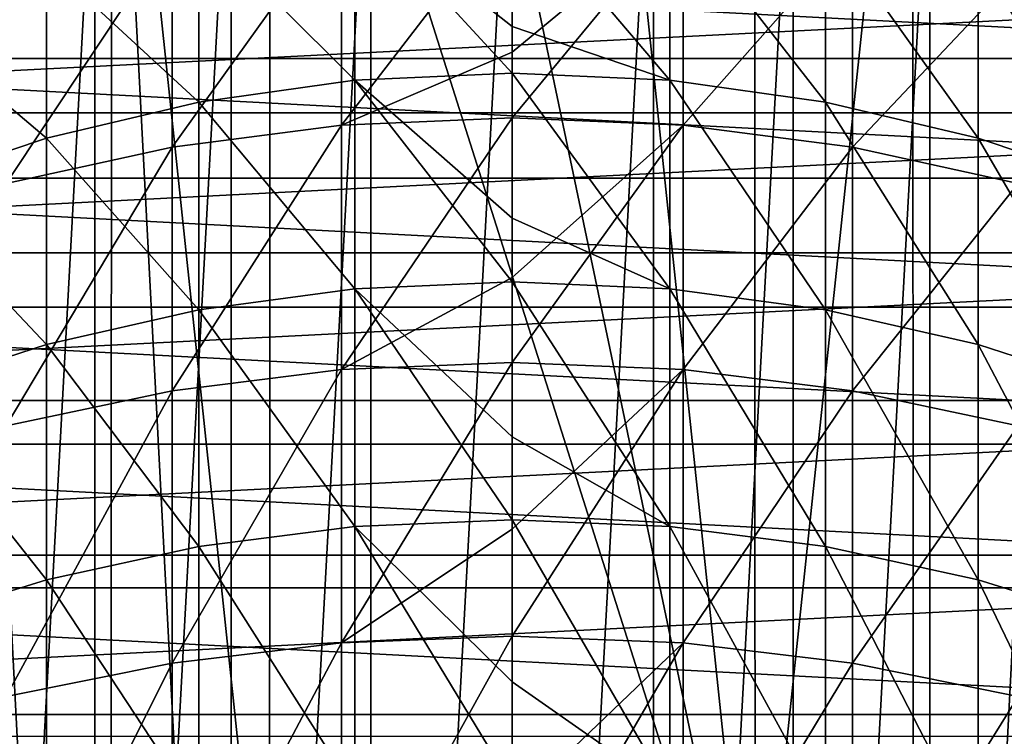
# Model space of a CAD drawing. Header units: millimetres. Extents: x -30 to 76, y -3 to 301.
# Tile 333 of 356: x -4 to 4, y 289 to 295. Entities that reach past the tile are written whole.
import ezdxf

# ---------------------------------------------------------------- set-up
doc = ezdxf.new("R2010")
doc.units = ezdxf.units.MM
doc.header["$LTSCALE"] = 81.481481
for name, color, linetype in [('132', 7, 'CONTINUOUS'), ('133', 7, 'CONTINUOUS'), ('134', 7, 'CONTINUOUS'), ('135', 7, 'CONTINUOUS'), ('280', 7, 'CONTINUOUS'), ('281', 7, 'CONTINUOUS'), ('407', 7, 'CONTINUOUS'), ('408', 7, 'CONTINUOUS')]:
    doc.layers.add(name, color=color, linetype=linetype)

msp = doc.modelspace()

# ---------------------------------------------------------------- linework, layer by layer
at = {"layer": '132', "color": 7, "linetype": 'CONTINUOUS', "true_color": 0xaaaaaa}
for points in [[(0, 295.9441, 17.6202), (1.3722, 295.8828, 17.6481), (0, 294.7458, 15.1565), (0, 295.9441, 17.6202)], [(1.3722, 294.1613, 14.2002), (0, 294.2205, 14.1679), (1.3722, 295.8828, 17.6481), (1.3722, 294.1613, 14.2002)], [(1.3722, 295.8828, 17.6481), (0, 294.2205, 14.1679), (0, 294.7458, 15.1565), (1.3722, 295.8828, 17.6481)], [(2.7313, 295.6993, 17.7317), (1.3722, 294.1613, 14.2002), (1.3722, 295.8828, 17.6481), (2.7313, 295.6993, 17.7317)], [(2.7313, 293.9843, 14.2966), (1.3722, 294.1613, 14.2002), (2.7313, 295.6993, 17.7317), (2.7313, 293.9843, 14.2966)], [(4.064, 295.3955, 17.87), (2.7313, 293.9843, 14.2966), (2.7313, 295.6993, 17.7317), (4.064, 295.3955, 17.87)], [(4.064, 293.6911, 14.4563), (2.7313, 293.9843, 14.2966), (4.064, 295.3955, 17.87), (4.064, 293.6911, 14.4563)], [(0, 294.2205, 14.1679), (1.3722, 294.1613, 14.2002), (0, 292.9386, 11.9425), (0, 294.2205, 14.1679)], [(1.3722, 292.198, 10.884), (0, 292.2548, 10.8476), (1.3722, 294.1613, 14.2002), (1.3722, 292.198, 10.884)], [(1.3722, 294.1613, 14.2002), (0, 292.2548, 10.8476), (0, 292.9386, 11.9425), (1.3722, 294.1613, 14.2002)], [(2.7313, 293.9843, 14.2966), (1.3722, 292.198, 10.884), (1.3722, 294.1613, 14.2002), (2.7313, 293.9843, 14.2966)], [(2.7313, 292.0283, 10.9928), (1.3722, 292.198, 10.884), (2.7313, 293.9843, 14.2966), (2.7313, 292.0283, 10.9928)], [(4.064, 293.6911, 14.4563), (2.7313, 292.0283, 10.9928), (2.7313, 293.9843, 14.2966), (4.064, 293.6911, 14.4563)], [(4.064, 291.7473, 11.173), (2.7313, 292.0283, 10.9928), (4.064, 293.6911, 14.4563), (4.064, 291.7473, 11.173)], [(0, 292.2548, 10.8476), (1.3722, 292.198, 10.884), (0, 290.9164, 8.8593), (0, 292.2548, 10.8476)], [(1.3722, 290.0029, 7.7164), (0, 290.0569, 7.6761), (1.3722, 292.198, 10.884), (1.3722, 290.0029, 7.7164)], [(1.3722, 292.198, 10.884), (0, 290.0569, 7.6761), (0, 290.9164, 8.8593), (1.3722, 292.198, 10.884)], [(2.7313, 292.0283, 10.9928), (1.3722, 290.0029, 7.7164), (1.3722, 292.198, 10.884), (2.7313, 292.0283, 10.9928)], [(2.7313, 289.8414, 7.8371), (1.3722, 290.0029, 7.7164), (2.7313, 292.0283, 10.9928), (2.7313, 289.8414, 7.8371)], [(4.064, 291.7473, 11.173), (2.7313, 289.8414, 7.8371), (2.7313, 292.0283, 10.9928), (4.064, 291.7473, 11.173)], [(4.064, 289.574, 8.0369), (2.7313, 289.8414, 7.8371), (4.064, 291.7473, 11.173), (4.064, 289.574, 8.0369)], [(0, 290.0569, 7.6761), (1.3722, 290.0029, 7.7164), (0, 288.6884, 5.9213), (0, 290.0569, 7.6761)], [(1.3722, 287.5873, 4.7137), (0, 287.6382, 4.6696), (1.3722, 290.0029, 7.7164), (1.3722, 287.5873, 4.7137)], [(1.3722, 290.0029, 7.7164), (0, 287.6382, 4.6696), (0, 288.6884, 5.9213), (1.3722, 290.0029, 7.7164)], [(2.7313, 289.8414, 7.8371), (1.3722, 287.5873, 4.7137), (1.3722, 290.0029, 7.7164), (2.7313, 289.8414, 7.8371)], [(2.7313, 287.4348, 4.8456), (1.3722, 287.5873, 4.7137), (2.7313, 289.8414, 7.8371), (2.7313, 287.4348, 4.8456)], [(4.064, 289.574, 8.0369), (2.7313, 287.4348, 4.8456), (2.7313, 289.8414, 7.8371), (4.064, 289.574, 8.0369)], [(4.064, 287.1823, 5.064), (2.7313, 287.4348, 4.8456), (4.064, 289.574, 8.0369), (4.064, 287.1823, 5.064)]]:
    msp.add_3dface(points, dxfattribs=at)
at = {"layer": '133', "color": 7, "linetype": 'CONTINUOUS', "true_color": 0xaaaaaa}
for points in [[(0, 295.9441, 17.6202), (0, 294.7458, 15.1565), (-1.3722, 294.1613, 14.2002), (0, 295.9441, 17.6202)], [(0, 295.9441, 17.6202), (-1.3722, 294.1613, 14.2002), (-1.3722, 295.8828, 17.6481), (0, 295.9441, 17.6202)], [(-1.3722, 294.1613, 14.2002), (-2.7313, 293.9843, 14.2966), (-1.3722, 295.8828, 17.6481), (-1.3722, 294.1613, 14.2002)], [(-1.3722, 295.8828, 17.6481), (-2.7313, 293.9843, 14.2966), (-2.7313, 295.6993, 17.7317), (-1.3722, 295.8828, 17.6481)], [(-2.7313, 293.9843, 14.2966), (-4.064, 293.6911, 14.4563), (-2.7313, 295.6993, 17.7317), (-2.7313, 293.9843, 14.2966)], [(-2.7313, 295.6993, 17.7317), (-4.064, 293.6911, 14.4563), (-4.064, 295.3955, 17.87), (-2.7313, 295.6993, 17.7317)], [(0, 294.7458, 15.1565), (0, 294.2205, 14.1679), (-1.3722, 294.1613, 14.2002), (0, 294.7458, 15.1565)], [(0, 294.2205, 14.1679), (0, 292.9386, 11.9425), (-1.3722, 292.198, 10.884), (0, 294.2205, 14.1679)], [(0, 294.2205, 14.1679), (-1.3722, 292.198, 10.884), (-1.3722, 294.1613, 14.2002), (0, 294.2205, 14.1679)], [(-1.3722, 292.198, 10.884), (-2.7313, 292.0283, 10.9928), (-1.3722, 294.1613, 14.2002), (-1.3722, 292.198, 10.884)], [(-1.3722, 294.1613, 14.2002), (-2.7313, 292.0283, 10.9928), (-2.7313, 293.9843, 14.2966), (-1.3722, 294.1613, 14.2002)], [(-2.7313, 292.0283, 10.9928), (-4.064, 291.7473, 11.173), (-2.7313, 293.9843, 14.2966), (-2.7313, 292.0283, 10.9928)], [(-2.7313, 293.9843, 14.2966), (-4.064, 291.7473, 11.173), (-4.064, 293.6911, 14.4563), (-2.7313, 293.9843, 14.2966)], [(0, 292.9386, 11.9425), (0, 292.2548, 10.8476), (-1.3722, 292.198, 10.884), (0, 292.9386, 11.9425)], [(-1.3722, 290.0029, 7.7164), (-2.7313, 289.8414, 7.8371), (-1.3722, 292.198, 10.884), (-1.3722, 290.0029, 7.7164)], [(-1.3722, 292.198, 10.884), (-2.7313, 289.8414, 7.8371), (-2.7313, 292.0283, 10.9928), (-1.3722, 292.198, 10.884)], [(0, 292.2548, 10.8476), (0, 290.9164, 8.8593), (-1.3722, 290.0029, 7.7164), (0, 292.2548, 10.8476)], [(0, 292.2548, 10.8476), (-1.3722, 290.0029, 7.7164), (-1.3722, 292.198, 10.884), (0, 292.2548, 10.8476)], [(-2.7313, 289.8414, 7.8371), (-4.064, 289.574, 8.0369), (-2.7313, 292.0283, 10.9928), (-2.7313, 289.8414, 7.8371)], [(-2.7313, 292.0283, 10.9928), (-4.064, 289.574, 8.0369), (-4.064, 291.7473, 11.173), (-2.7313, 292.0283, 10.9928)], [(0, 290.9164, 8.8593), (0, 290.0569, 7.6761), (-1.3722, 290.0029, 7.7164), (0, 290.9164, 8.8593)], [(-1.3722, 287.5873, 4.7137), (-2.7313, 287.4348, 4.8456), (-1.3722, 290.0029, 7.7164), (-1.3722, 287.5873, 4.7137)], [(-1.3722, 290.0029, 7.7164), (-2.7313, 287.4348, 4.8456), (-2.7313, 289.8414, 7.8371), (-1.3722, 290.0029, 7.7164)], [(0, 290.0569, 7.6761), (0, 288.6884, 5.9213), (-1.3722, 287.5873, 4.7137), (0, 290.0569, 7.6761)], [(0, 290.0569, 7.6761), (-1.3722, 287.5873, 4.7137), (-1.3722, 290.0029, 7.7164), (0, 290.0569, 7.6761)], [(-2.7313, 287.4348, 4.8456), (-4.064, 287.1823, 5.064), (-2.7313, 289.8414, 7.8371), (-2.7313, 287.4348, 4.8456)], [(-2.7313, 289.8414, 7.8371), (-4.064, 287.1823, 5.064), (-4.064, 289.574, 8.0369), (-2.7313, 289.8414, 7.8371)]]:
    msp.add_3dface(points, dxfattribs=at)
at = {"layer": '134', "color": 7, "linetype": 'CONTINUOUS', "true_color": 0xaaaaaa}
for points in [[(0, 296.0108, 21.7093), (-1.2646, 295.9507, 21.7317), (0, 294.9536, 19.0839), (0, 296.0108, 21.7093)], [(-2.5162, 295.7709, 21.7985), (-1.2646, 294.5206, 18.2685), (-1.2646, 295.9507, 21.7317), (-2.5162, 295.7709, 21.7985)], [(-1.2646, 294.5206, 18.2685), (0, 294.579, 18.2419), (-1.2646, 295.9507, 21.7317), (-1.2646, 294.5206, 18.2685)], [(-1.2646, 295.9507, 21.7317), (0, 294.579, 18.2419), (0, 294.9536, 19.0839), (-1.2646, 295.9507, 21.7317)], [(-3.742, 295.4734, 21.9091), (-2.5162, 294.3461, 18.3479), (-2.5162, 295.7709, 21.7985), (-3.742, 295.4734, 21.9091)], [(-2.5162, 294.3461, 18.3479), (-1.2646, 294.5206, 18.2685), (-2.5162, 295.7709, 21.7985), (-2.5162, 294.3461, 18.3479)], [(-4.9294, 295.0612, 22.0623), (-3.742, 294.0573, 18.4795), (-3.742, 295.4734, 21.9091), (-4.9294, 295.0612, 22.0623)], [(-3.742, 294.0573, 18.4795), (-2.5162, 294.3461, 18.3479), (-3.742, 295.4734, 21.9091), (-3.742, 294.0573, 18.4795)], [(-4.9294, 293.6571, 18.6617), (-3.742, 294.0573, 18.4795), (-4.9294, 295.0612, 22.0623), (-4.9294, 293.6571, 18.6617)], [(0, 294.579, 18.2419), (-1.2646, 294.5206, 18.2685), (0, 293.414, 15.8466), (0, 294.579, 18.2419)], [(-2.5162, 294.3461, 18.3479), (-1.2646, 292.847, 14.9162), (-1.2646, 294.5206, 18.2685), (-2.5162, 294.3461, 18.3479)], [(-1.2646, 292.847, 14.9162), (0, 292.9033, 14.8855), (-1.2646, 294.5206, 18.2685), (-1.2646, 292.847, 14.9162)], [(-1.2646, 294.5206, 18.2685), (0, 292.9033, 14.8855), (0, 293.414, 15.8466), (-1.2646, 294.5206, 18.2685)], [(-3.742, 294.0573, 18.4795), (-2.5162, 292.6786, 15.0079), (-2.5162, 294.3461, 18.3479), (-3.742, 294.0573, 18.4795)], [(-2.5162, 292.6786, 15.0079), (-1.2646, 292.847, 14.9162), (-2.5162, 294.3461, 18.3479), (-2.5162, 292.6786, 15.0079)], [(-4.9294, 293.6571, 18.6617), (-3.742, 292.3999, 15.1597), (-3.742, 294.0573, 18.4795), (-4.9294, 293.6571, 18.6617)], [(-3.742, 292.3999, 15.1597), (-2.5162, 292.6786, 15.0079), (-3.742, 294.0573, 18.4795), (-3.742, 292.3999, 15.1597)], [(-4.9294, 292.0137, 15.3701), (-3.742, 292.3999, 15.1597), (-4.9294, 293.6571, 18.6617), (-4.9294, 292.0137, 15.3701)], [(-2.5162, 292.6786, 15.0079), (-1.2646, 290.9382, 11.692), (-1.2646, 292.847, 14.9162), (-2.5162, 292.6786, 15.0079)], [(0, 292.9033, 14.8855), (-1.2646, 292.847, 14.9162), (0, 291.657, 12.7218), (0, 292.9033, 14.8855)], [(-1.2646, 290.9382, 11.692), (0, 290.9921, 11.6574), (-1.2646, 292.847, 14.9162), (-1.2646, 290.9382, 11.692)], [(-1.2646, 292.847, 14.9162), (0, 290.9921, 11.6574), (0, 291.657, 12.7218), (-1.2646, 292.847, 14.9162)], [(-3.742, 292.3999, 15.1597), (-2.5162, 290.7768, 11.7955), (-2.5162, 292.6786, 15.0079), (-3.742, 292.3999, 15.1597)], [(-2.5162, 290.7768, 11.7955), (-1.2646, 290.9382, 11.692), (-2.5162, 292.6786, 15.0079), (-2.5162, 290.7768, 11.7955)], [(-4.9294, 292.0137, 15.3701), (-3.742, 290.5096, 11.9668), (-3.742, 292.3999, 15.1597), (-4.9294, 292.0137, 15.3701)], [(-3.742, 290.5096, 11.9668), (-2.5162, 290.7768, 11.7955), (-3.742, 292.3999, 15.1597), (-3.742, 290.5096, 11.9668)], [(-4.9294, 290.1394, 12.2043), (-3.742, 290.5096, 11.9668), (-4.9294, 292.0137, 15.3701), (-4.9294, 290.1394, 12.2043)], [(-2.5162, 290.7768, 11.7955), (-1.2646, 288.804, 8.6123), (-1.2646, 290.9382, 11.692), (-2.5162, 290.7768, 11.7955)], [(0, 290.9921, 11.6574), (-1.2646, 290.9382, 11.692), (0, 289.6909, 9.7243), (0, 290.9921, 11.6574)], [(-1.2646, 288.804, 8.6123), (0, 288.8554, 8.5739), (-1.2646, 290.9382, 11.692), (-1.2646, 288.804, 8.6123)], [(-1.2646, 290.9382, 11.692), (0, 288.8554, 8.5739), (0, 289.6909, 9.7243), (-1.2646, 290.9382, 11.692)], [(-3.742, 290.5096, 11.9668), (-2.5162, 288.6504, 8.7271), (-2.5162, 290.7768, 11.7955), (-3.742, 290.5096, 11.9668)], [(-2.5162, 288.6504, 8.7271), (-1.2646, 288.804, 8.6123), (-2.5162, 290.7768, 11.7955), (-2.5162, 288.6504, 8.7271)], [(-4.9294, 290.1394, 12.2043), (-3.742, 288.3961, 8.9171), (-3.742, 290.5096, 11.9668), (-4.9294, 290.1394, 12.2043)], [(-3.742, 288.3961, 8.9171), (-2.5162, 288.6504, 8.7271), (-3.742, 290.5096, 11.9668), (-3.742, 288.3961, 8.9171)], [(-4.9294, 288.0439, 9.1803), (-3.742, 288.3961, 8.9171), (-4.9294, 290.1394, 12.2043), (-4.9294, 288.0439, 9.1803)]]:
    msp.add_3dface(points, dxfattribs=at)
at = {"layer": '135', "color": 7, "linetype": 'CONTINUOUS', "true_color": 0xaaaaaa}
for points in [[(0, 296.0108, 21.7093), (0, 294.9536, 19.0839), (1.2646, 294.5206, 18.2685), (0, 296.0108, 21.7093)], [(0, 296.0108, 21.7093), (1.2646, 294.5206, 18.2685), (1.2646, 295.9507, 21.7317), (0, 296.0108, 21.7093)], [(1.2646, 294.5206, 18.2685), (2.5162, 294.3461, 18.3479), (1.2646, 295.9507, 21.7317), (1.2646, 294.5206, 18.2685)], [(1.2646, 295.9507, 21.7317), (2.5162, 294.3461, 18.3479), (2.5162, 295.7709, 21.7985), (1.2646, 295.9507, 21.7317)], [(2.5162, 294.3461, 18.3479), (3.742, 294.0573, 18.4795), (2.5162, 295.7709, 21.7985), (2.5162, 294.3461, 18.3479)], [(2.5162, 295.7709, 21.7985), (3.742, 294.0573, 18.4795), (3.742, 295.4734, 21.9091), (2.5162, 295.7709, 21.7985)], [(3.742, 294.0573, 18.4795), (4.9294, 293.6571, 18.6617), (3.742, 295.4734, 21.9091), (3.742, 294.0573, 18.4795)], [(3.742, 295.4734, 21.9091), (4.9294, 293.6571, 18.6617), (4.9294, 295.0612, 22.0623), (3.742, 295.4734, 21.9091)], [(0, 294.9536, 19.0839), (0, 294.579, 18.2419), (1.2646, 294.5206, 18.2685), (0, 294.9536, 19.0839)], [(0, 294.579, 18.2419), (0, 293.414, 15.8466), (1.2646, 292.847, 14.9162), (0, 294.579, 18.2419)], [(0, 294.579, 18.2419), (1.2646, 292.847, 14.9162), (1.2646, 294.5206, 18.2685), (0, 294.579, 18.2419)], [(1.2646, 292.847, 14.9162), (2.5162, 292.6786, 15.0079), (1.2646, 294.5206, 18.2685), (1.2646, 292.847, 14.9162)], [(1.2646, 294.5206, 18.2685), (2.5162, 292.6786, 15.0079), (2.5162, 294.3461, 18.3479), (1.2646, 294.5206, 18.2685)], [(2.5162, 292.6786, 15.0079), (3.742, 292.3999, 15.1597), (2.5162, 294.3461, 18.3479), (2.5162, 292.6786, 15.0079)], [(2.5162, 294.3461, 18.3479), (3.742, 292.3999, 15.1597), (3.742, 294.0573, 18.4795), (2.5162, 294.3461, 18.3479)], [(3.742, 292.3999, 15.1597), (4.9294, 292.0137, 15.3701), (3.742, 294.0573, 18.4795), (3.742, 292.3999, 15.1597)], [(3.742, 294.0573, 18.4795), (4.9294, 292.0137, 15.3701), (4.9294, 293.6571, 18.6617), (3.742, 294.0573, 18.4795)], [(0, 293.414, 15.8466), (0, 292.9033, 14.8855), (1.2646, 292.847, 14.9162), (0, 293.414, 15.8466)], [(0, 292.9033, 14.8855), (0, 291.657, 12.7218), (1.2646, 290.9382, 11.692), (0, 292.9033, 14.8855)], [(0, 292.9033, 14.8855), (1.2646, 290.9382, 11.692), (1.2646, 292.847, 14.9162), (0, 292.9033, 14.8855)], [(1.2646, 290.9382, 11.692), (2.5162, 290.7768, 11.7955), (1.2646, 292.847, 14.9162), (1.2646, 290.9382, 11.692)], [(1.2646, 292.847, 14.9162), (2.5162, 290.7768, 11.7955), (2.5162, 292.6786, 15.0079), (1.2646, 292.847, 14.9162)], [(2.5162, 290.7768, 11.7955), (3.742, 290.5096, 11.9668), (2.5162, 292.6786, 15.0079), (2.5162, 290.7768, 11.7955)], [(2.5162, 292.6786, 15.0079), (3.742, 290.5096, 11.9668), (3.742, 292.3999, 15.1597), (2.5162, 292.6786, 15.0079)], [(3.742, 290.5096, 11.9668), (4.9294, 290.1394, 12.2043), (3.742, 292.3999, 15.1597), (3.742, 290.5096, 11.9668)], [(3.742, 292.3999, 15.1597), (4.9294, 290.1394, 12.2043), (4.9294, 292.0137, 15.3701), (3.742, 292.3999, 15.1597)], [(0, 291.657, 12.7218), (0, 290.9921, 11.6574), (1.2646, 290.9382, 11.692), (0, 291.657, 12.7218)], [(0, 290.9921, 11.6574), (0, 289.6909, 9.7243), (1.2646, 288.804, 8.6123), (0, 290.9921, 11.6574)], [(0, 290.9921, 11.6574), (1.2646, 288.804, 8.6123), (1.2646, 290.9382, 11.692), (0, 290.9921, 11.6574)], [(1.2646, 288.804, 8.6123), (2.5162, 288.6504, 8.7271), (1.2646, 290.9382, 11.692), (1.2646, 288.804, 8.6123)], [(1.2646, 290.9382, 11.692), (2.5162, 288.6504, 8.7271), (2.5162, 290.7768, 11.7955), (1.2646, 290.9382, 11.692)], [(2.5162, 288.6504, 8.7271), (3.742, 288.3961, 8.9171), (2.5162, 290.7768, 11.7955), (2.5162, 288.6504, 8.7271)], [(2.5162, 290.7768, 11.7955), (3.742, 288.3961, 8.9171), (3.742, 290.5096, 11.9668), (2.5162, 290.7768, 11.7955)], [(3.742, 288.3961, 8.9171), (4.9294, 288.0439, 9.1803), (3.742, 290.5096, 11.9668), (3.742, 288.3961, 8.9171)], [(3.742, 290.5096, 11.9668), (4.9294, 288.0439, 9.1803), (4.9294, 290.1394, 12.2043), (3.742, 290.5096, 11.9668)], [(0, 289.6909, 9.7243), (0, 288.8554, 8.5739), (1.2646, 288.804, 8.6123), (0, 289.6909, 9.7243)]]:
    msp.add_3dface(points, dxfattribs=at)
at = {"layer": '280', "color": 7, "linetype": 'CONTINUOUS', "true_color": 0xaaaaaa}
for points in [[(-9.9087, 295.3053, 239), (-10.7184, 294.2592, 239), (9.9087, 295.3053, 239), (-9.9087, 295.3053, 239)], [(9.9087, 295.3053, 239), (-10.7184, 294.2592, 239), (10.7184, 294.2592, 239), (9.9087, 295.3053, 239)], [(-10.7184, 294.2592, 239), (-11.4181, 293.1364, 239), (10.7184, 294.2592, 239), (-10.7184, 294.2592, 239)], [(10.7184, 294.2592, 239), (-11.4181, 293.1364, 239), (11.4181, 293.1364, 239), (10.7184, 294.2592, 239)], [(-11.4181, 293.1364, 239), (-12.0005, 291.9487, 239), (11.4181, 293.1364, 239), (-11.4181, 293.1364, 239)], [(11.4181, 293.1364, 239), (-12.0005, 291.9487, 239), (12.0005, 291.9487, 239), (11.4181, 293.1364, 239)], [(-12.0005, 291.9487, 239), (-12.4599, 290.7081, 239), (12.0005, 291.9487, 239), (-12.0005, 291.9487, 239)], [(12.0005, 291.9487, 239), (-12.4599, 290.7081, 239), (12.4599, 290.7081, 239), (12.0005, 291.9487, 239)], [(-12.4599, 290.7081, 239), (-12.7914, 289.4275, 239), (12.4599, 290.7081, 239), (-12.4599, 290.7081, 239)], [(12.4599, 290.7081, 239), (-12.7914, 289.4275, 239), (12.7914, 289.4275, 239), (12.4599, 290.7081, 239)], [(-12.7914, 289.4275, 239), (-12.9916, 288.1197, 239), (12.7914, 289.4275, 239), (-12.7914, 289.4275, 239)], [(12.7914, 289.4275, 239), (-12.9916, 288.1197, 239), (12.9916, 288.1197, 239), (12.7914, 289.4275, 239)]]:
    msp.add_3dface(points, dxfattribs=at)
at = {"layer": '281', "color": 7, "linetype": 'CONTINUOUS', "true_color": 0xaaaaaa}
for points in [[(-7.8967, 295.5692, 237), (8.7701, 294.6957, 237), (-8.7701, 294.6957, 237), (-7.8967, 295.5692, 237)], [(7.8967, 295.5692, 237), (8.7701, 294.6957, 237), (-7.8967, 295.5692, 237), (7.8967, 295.5692, 237)], [(-8.7701, 294.6957, 237), (9.5475, 293.7356, 237), (-9.5475, 293.7356, 237), (-8.7701, 294.6957, 237)], [(8.7701, 294.6957, 237), (9.5475, 293.7356, 237), (-8.7701, 294.6957, 237), (8.7701, 294.6957, 237)], [(-9.5475, 293.7356, 237), (10.2202, 292.6996, 237), (-10.2202, 292.6996, 237), (-9.5475, 293.7356, 237)], [(9.5475, 293.7356, 237), (10.2202, 292.6996, 237), (-9.5475, 293.7356, 237), (9.5475, 293.7356, 237)], [(-10.2202, 292.6996, 237), (10.7809, 291.5989, 237), (-10.7809, 291.5989, 237), (-10.2202, 292.6996, 237)], [(10.2202, 292.6996, 237), (10.7809, 291.5989, 237), (-10.2202, 292.6996, 237), (10.2202, 292.6996, 237)], [(-10.7809, 291.5989, 237), (11.2235, 290.4456, 237), (-11.2235, 290.4456, 237), (-10.7809, 291.5989, 237)], [(10.7809, 291.5989, 237), (11.2235, 290.4456, 237), (-10.7809, 291.5989, 237), (10.7809, 291.5989, 237)], [(-11.2235, 290.4456, 237), (11.5431, 289.2524, 237), (-11.5431, 289.2524, 237), (-11.2235, 290.4456, 237)], [(11.2235, 290.4456, 237), (11.5431, 289.2524, 237), (-11.2235, 290.4456, 237), (11.2235, 290.4456, 237)]]:
    msp.add_3dface(points, dxfattribs=at)
at = {"layer": '407', "color": 7, "linetype": 'CONTINUOUS', "true_color": 0xaaaaaa}
for points in [[(-1.9451, 299.0826, 112.1993), (1.95, 286.8, 112.1993), (-0.6508, 299.2186, 112.1993), (-1.9451, 299.0826, 112.1993)], [(-0.6508, 299.2186, 112.1993), (1.95, 286.8, 112.1993), (0.6508, 299.2186, 112.1993), (-0.6508, 299.2186, 112.1993)], [(0.6508, 299.2186, 112.1993), (1.95, 286.8, 112.1993), (1.9451, 299.0826, 112.1993), (0.6508, 299.2186, 112.1993)], [(-3.2182, 298.812, 112.1993), (-1.95, 286.8, 112.1993), (-1.9451, 299.0826, 112.1993), (-3.2182, 298.812, 112.1993)], [(-1.95, 286.8, 112.1993), (1.95, 286.8, 112.1993), (-1.9451, 299.0826, 112.1993), (-1.95, 286.8, 112.1993)], [(1.9451, 299.0826, 112.1993), (1.95, 286.8, 112.1993), (3.2182, 298.812, 112.1993), (1.9451, 299.0826, 112.1993)], [(-4.456, 298.4099, 112.1993), (-3.223, 274.7893, 112.1993), (-3.2182, 298.812, 112.1993), (-4.456, 298.4099, 112.1993)], [(-3.223, 274.7893, 112.1993), (-1.95, 274.5182, 112.1993), (-3.2182, 298.812, 112.1993), (-3.223, 274.7893, 112.1993)], [(-1.95, 274.5182, 112.1993), (-1.95, 286.8, 112.1993), (-3.2182, 298.812, 112.1993), (-1.95, 274.5182, 112.1993)], [(3.2182, 298.812, 112.1993), (1.95, 286.8, 112.1993), (3.223, 274.7893, 112.1993), (3.2182, 298.812, 112.1993)], [(4.456, 298.4099, 112.1993), (3.2182, 298.812, 112.1993), (3.223, 274.7893, 112.1993), (4.456, 298.4099, 112.1993)], [(-4.4606, 275.1919, 112.1993), (-3.223, 274.7893, 112.1993), (-4.456, 298.4099, 112.1993), (-4.4606, 275.1919, 112.1993)], [(4.4606, 275.1919, 112.1993), (4.456, 298.4099, 112.1993), (3.223, 274.7893, 112.1993), (4.4606, 275.1919, 112.1993)]]:
    msp.add_3dface(points, dxfattribs=at)
at = {"layer": '408', "color": 7, "linetype": 'CONTINUOUS', "true_color": 0xaaaaaa}
for points in [[(-1.1352, 297.2384, 95.8066), (0, 297.3, 95.8066), (-1.1352, 276.3616, 95.8066), (-1.1352, 297.2384, 95.8066)], [(-1.1352, 276.3616, 95.8066), (0, 297.3, 95.8066), (0, 276.3, 95.8066), (-1.1352, 276.3616, 95.8066)], [(0, 276.3, 95.8066), (0, 297.3, 95.8066), (1.1352, 297.2384, 95.8066), (0, 276.3, 95.8066)], [(-2.2572, 297.0545, 95.8066), (-1.1352, 297.2384, 95.8066), (-2.2572, 276.5455, 95.8066), (-2.2572, 297.0545, 95.8066)], [(-2.2572, 276.5455, 95.8066), (-1.1352, 297.2384, 95.8066), (-1.1352, 276.3616, 95.8066), (-2.2572, 276.5455, 95.8066)], [(1.1352, 276.3616, 95.8066), (0, 276.3, 95.8066), (1.1352, 297.2384, 95.8066), (1.1352, 276.3616, 95.8066)], [(2.2572, 297.0545, 95.8066), (1.1352, 276.3616, 95.8066), (1.1352, 297.2384, 95.8066), (2.2572, 297.0545, 95.8066)], [(-3.3527, 296.7504, 95.8066), (-2.2572, 297.0545, 95.8066), (-3.3527, 276.8496, 95.8066), (-3.3527, 296.7504, 95.8066)], [(-3.3527, 276.8496, 95.8066), (-2.2572, 297.0545, 95.8066), (-2.2572, 276.5455, 95.8066), (-3.3527, 276.8496, 95.8066)], [(2.2572, 276.5455, 95.8066), (1.1352, 276.3616, 95.8066), (2.2572, 297.0545, 95.8066), (2.2572, 276.5455, 95.8066)], [(3.3527, 296.7504, 95.8066), (2.2572, 276.5455, 95.8066), (2.2572, 297.0545, 95.8066), (3.3527, 296.7504, 95.8066)], [(-4.4089, 296.3295, 95.8066), (-3.3527, 296.7504, 95.8066), (-4.4089, 277.2705, 95.8066), (-4.4089, 296.3295, 95.8066)], [(-4.4089, 277.2705, 95.8066), (-3.3527, 296.7504, 95.8066), (-3.3527, 276.8496, 95.8066), (-4.4089, 277.2705, 95.8066)], [(3.3527, 276.8496, 95.8066), (2.2572, 276.5455, 95.8066), (3.3527, 296.7504, 95.8066), (3.3527, 276.8496, 95.8066)], [(4.4089, 296.3295, 95.8066), (3.3527, 276.8496, 95.8066), (3.3527, 296.7504, 95.8066), (4.4089, 296.3295, 95.8066)], [(4.4089, 277.2705, 95.8066), (3.3527, 276.8496, 95.8066), (4.4089, 296.3295, 95.8066), (4.4089, 277.2705, 95.8066)]]:
    msp.add_3dface(points, dxfattribs=at)

doc.saveas('drawing.dxf')
